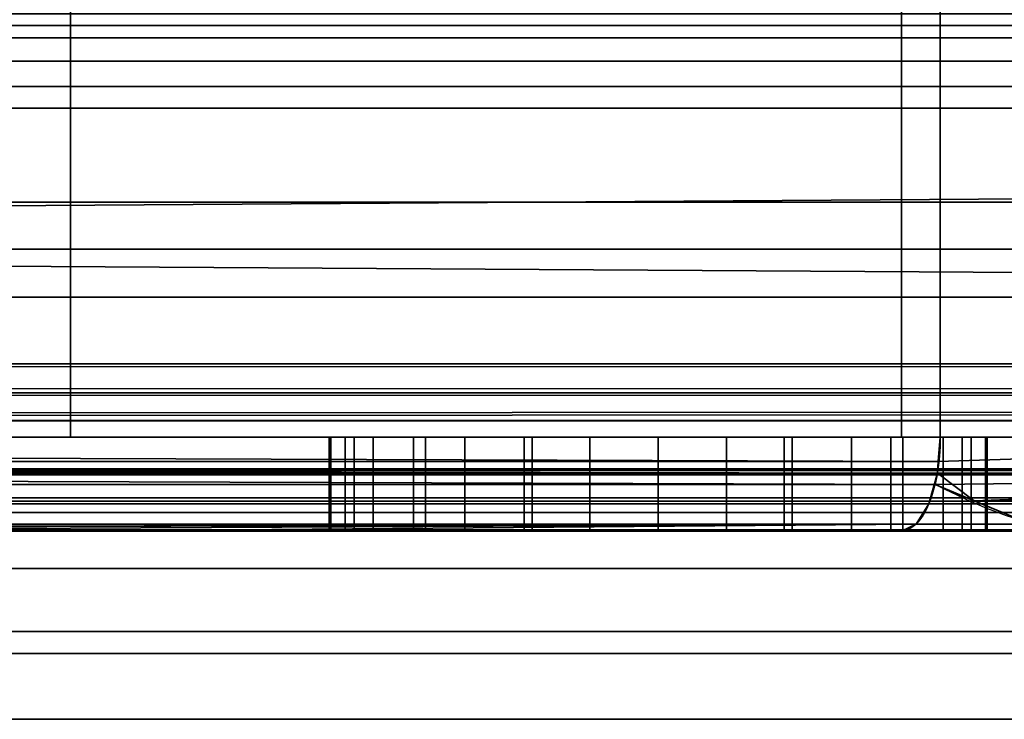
# Model space of a CAD drawing. Header units: millimetres. Extents: x -503 to 6703, y -110 to 249.
# Tile 709 of 1056: x 2658.21 to 2668.68, y -30 to -22.56. Entities that reach past the tile are written whole.
import ezdxf

# ---------------------------------------------------------------- set-up
doc = ezdxf.new("R2010")
doc.units = ezdxf.units.MM
doc.layers.add('151', color=7, linetype='Continuous', true_color=0xffffff)

# ---------------------------------------------------------------- blocks, each defined once
blk = doc.blocks.new('UG_SURFACE_210')
at = {"layer": '151', "color": 250, "linetype": 'Continuous', "lineweight": 35}
for points in [[(2591.5, -21.648, 0.728), (3408.5, -21.648, 0.728), (3408.5, -22.621, 1.379), (2591.5, -22.621, 1.379)], [(2591.5, -23.5, 23.5), (3408.5, -23.5, 23.5), (3408.5, -22.5, 23.5), (2591.5, -22.5, 23.5)], [(2591.5, -22.621, 1.379), (3408.5, -22.621, 1.379), (3408.5, -23.272, 2.352), (2591.5, -23.272, 2.352)], [(2591.5, -23.272, 2.352), (3408.5, -23.272, 2.352), (3408.5, -23.5, 3.5), (2591.5, -23.5, 3.5)], [(2591.5, -23.5, 3.5), (3408.5, -23.5, 3.5), (3408.5, -23.5, 23.5), (2591.5, -23.5, 23.5)]]:
    blk.add_3dface(points, dxfattribs=at)
blk = doc.blocks.new('UG_SURFACE_211')
at = {"layer": '151', "color": 252, "linetype": 'Continuous', "lineweight": 35}
for points in [[(2591.5, -20.228, 24), (3408.5, -20.228, 24), (3408.5, -23.5, 24), (2591.5, -23.5, 24)], [(2591.5, -24.5, 30.5), (3408.5, -24.5, 30.5), (3408.5, -20.25, 30.5), (2591.5, -20.25, 30.5)], [(2591.5, -23, 28), (3408.5, -23, 28), (3408.5, -23.5, 29.5), (2591.5, -23.5, 29.5)], [(2591.5, -23.5, 26.5), (3408.5, -23.5, 26.5), (3408.5, -23, 28), (2591.5, -23, 28)], [(2591.5, -23.5, 0.5), (3408.5, -23.5, 0.5), (3408.5, -24.5, 0.5), (2591.5, -24.5, 0.5)], [(2591.5, -23.5, 24), (3408.5, -23.5, 24), (3408.5, -23.5, 0.5), (2591.5, -23.5, 0.5)], [(2591.5, -23.5, 29.5), (3408.5, -23.5, 29.5), (3408.5, -24.5, 29.5), (2591.5, -24.5, 29.5)], [(2591.5, -24.5, 26.5), (3408.5, -24.5, 26.5), (3408.5, -23.5, 26.5), (2591.5, -23.5, 26.5)], [(2591.5, -24.5, 0.5), (3408.5, -24.5, 0.5), (3408.5, -24.5, 26.5), (2591.5, -24.5, 26.5)], [(2591.5, -24.5, 29.5), (3408.5, -24.5, 29.5), (3408.5, -24.5, 30.5), (2591.5, -24.5, 30.5)]]:
    blk.add_3dface(points, dxfattribs=at)
blk = doc.blocks.new('UG_SURFACE_213')
at = {"layer": '151', "color": 35, "linetype": 'Continuous', "lineweight": 35}
for points in [[(2594, -14.5, 1002), (2668, -14.5, 1002), (2668, -27, 1002), (2594, -27, 1002)], [(2668, -14.5, 1159), (2594, -14.5, 1159), (2594, -27, 1159), (2668, -27, 1159)], [(2658.75, -14.5, 1003), (2652, -14.5, 1003), (2652, -27, 1003), (2658.75, -27, 1003)], [(2652, -14.5, 1158), (2658.75, -14.5, 1158), (2658.75, -27, 1158), (2652, -27, 1158)], [(2658.75, -27, 1003), (2667.586, -27, 1003), (2667.586, -14.5, 1003), (2658.75, -14.5, 1003)], [(2658.75, -14.5, 1158), (2667.586, -14.5, 1158), (2667.586, -27, 1158), (2658.75, -27, 1158)], [(2671.75, -14.5, 1007.164), (2667.586, -14.5, 1003), (2667.586, -27, 1003), (2671.75, -27, 1007.164)], [(2671.75, -27, 1153.836), (2667.586, -27, 1158), (2667.586, -14.5, 1158), (2671.75, -14.5, 1153.836)], [(2676, -14.5, 1151), (2668, -14.5, 1159), (2668, -27, 1159), (2676, -27, 1151)], [(2676, -27, 1010), (2668, -27, 1002), (2668, -14.5, 1002), (2676, -14.5, 1010)], [(3409, -30, 2017), (3409, -19.41, 2017), (2591, -19.41, 2017), (2591, -24.75, 2017)], [(2593, -19.41, 30.5), (3407, -19.41, 30.5), (2591, -25, 30.5), (2591, -24.75, 30.5)], [(3407, -19.41, 30.5), (3409, -19.41, 30.5), (3409, -25, 30.5), (2591, -25, 30.5)], [(2681, -22.753, 1171.853), (2594, -22.753, 1171.853), (2594, -19.5, 1172.5), (2681, -19.5, 1172.5)], [(2681, -19.5, 996.5), (2594, -19.5, 996.5), (2594, -22.753, 997.147), (2681, -22.753, 997.147)], [(2681, -25.51, 1170.01), (2594, -25.51, 1170.01), (2594, -22.753, 1171.853), (2681, -22.753, 1171.853)], [(2681, -22.753, 997.147), (2594, -22.753, 997.147), (2594, -25.51, 998.99), (2681, -25.51, 998.99)], [(2591, -24.75, 2017), (2591, -30, 2017), (3409, -30, 2017)], [(2591, -30), (2591, -25), (3409, -25), (3409, -30)], [(2591, -25), (2591, -25, 30.5), (3409, -25, 30.5), (3409, -25)], [(2681, -27.353, 1167.253), (2594, -27.353, 1167.253), (2594, -25.51, 1170.01), (2681, -25.51, 1170.01)], [(2681, -25.51, 998.99), (2594, -25.51, 998.99), (2594, -27.353, 1001.747), (2681, -27.353, 1001.747)], [(2594, -27, 1002), (2668, -27, 1002), (2667.979, -27.257, 1002.051)], [(2667.979, -27.257, 1002.051), (2594, -27.26, 1002.035), (2594, -27, 1002)], [(2668, -27, 1159), (2594, -27, 1159), (2594, -27.383, 1158.924), (2667.969, -27.383, 1158.924)], [(2658.75, -27, 1014.25), (2652, -27, 1014.25), (2652, -27, 1026.238), (2653.363, -27, 1027.753)], [(2658.75, -27, 1090.5), (2652, -27, 1090.5), (2652, -27, 1096.269), (2653.351, -27, 1097.25)], [(2658.75, -27, 1110.75), (2653.085, -27, 1110.75), (2652, -27, 1111.955)], [(2652, -27, 1111.955), (2652, -27, 1129.75), (2658.75, -27, 1129.75), (2658.75, -27, 1110.75)], [(2652.316, -27, 1037.689), (2652, -27, 1037.918), (2652, -27, 1090.5), (2658.75, -27, 1090.5)], [(2658.75, -27, 1158), (2658.75, -27, 1129.75), (2652, -27, 1129.75), (2652, -27, 1158)], [(2658.75, -27, 1014.25), (2658.75, -27, 1003), (2652, -27, 1003), (2652, -27, 1014.25)], [(2658.75, -27, 1090.5), (2658.75, -27, 1035), (2653.869, -27, 1035), (2652.316, -27, 1037.689)], [(2654.66, -27, 1109), (2653.085, -27, 1110.75), (2658.75, -27, 1110.75)], [(2658.75, -27, 1097.25), (2653.351, -27, 1097.25), (2653.431, -27, 1097.309)], [(2653.351, -27, 1097.25), (2658.75, -27, 1097.25), (2658.75, -27, 1090.5)], [(2653.363, -27, 1027.753), (2654.454, -27, 1031.115), (2658.75, -27, 1035), (2658.75, -27, 1014.25)], [(2658.75, -27, 1097.25), (2653.431, -27, 1097.309), (2655.511, -27, 1100.91)], [(2654.083, -27, 1034.629), (2653.869, -27, 1035), (2658.75, -27, 1035)], [(2654.454, -27, 1031.115), (2654.083, -27, 1034.629), (2658.75, -27, 1035)], [(2658.75, -27, 1110.75), (2655.945, -27, 1105.045), (2654.66, -27, 1109)], [(2658.75, -27, 1110.75), (2658.75, -27, 1097.25), (2655.511, -27, 1100.91), (2655.945, -27, 1105.045)], [(2658.75, -27, 1014.25), (2663.661, -27, 1020.766), (2665, -27, 1020.5)], [(2658.75, -27, 1014.25), (2658.75, -27, 1035), (2661.5, -27, 1026), (2661.5, -27, 1024)], [(2665, -27, 1020.5), (2666.339, -27, 1020.766), (2671.75, -27, 1014.25), (2658.75, -27, 1014.25)], [(2658.75, -27, 1014.25), (2661.767, -27, 1022.661), (2662.525, -27, 1021.525)], [(2658.75, -27, 1035), (2661.767, -27, 1027.339), (2661.5, -27, 1026)], [(2662.525, -27, 1021.525), (2663.661, -27, 1020.766), (2658.75, -27, 1014.25)], [(2658.75, -27, 1035), (2662.525, -27, 1028.475), (2661.767, -27, 1027.339)], [(2658.75, -27, 1035), (2665, -27, 1029.5), (2663.661, -27, 1029.234)], [(2663.661, -27, 1029.234), (2662.525, -27, 1028.475), (2658.75, -27, 1035)], [(2661.5, -27, 1024), (2661.767, -27, 1022.661), (2658.75, -27, 1014.25)], [(2658.75, -27, 1097.25), (2661.969, -27, 1102.25), (2662.943, -27, 1101.168)], [(2671.75, -27, 1097.25), (2658.75, -27, 1097.25), (2664.272, -27, 1100.577), (2665.728, -27, 1100.577)], [(2658.75, -27, 1097.25), (2661.519, -27, 1103.634), (2661.969, -27, 1102.25)], [(2662.943, -27, 1101.168), (2664.272, -27, 1100.577), (2658.75, -27, 1097.25)], [(2658.75, -27, 1110.75), (2662.399, -27, 1106.342), (2661.671, -27, 1105.082)], [(2658.75, -27, 1110.75), (2665, -27, 1107.5), (2663.576, -27, 1107.197)], [(2663.576, -27, 1107.197), (2662.399, -27, 1106.342), (2658.75, -27, 1110.75)], [(2661.671, -27, 1105.082), (2661.519, -27, 1103.634), (2658.75, -27, 1097.25), (2658.75, -27, 1110.75)], [(2658.75, -27, 1129.75), (2658.75, -27, 1158), (2667.586, -27, 1158), (2671.75, -27, 1153.836)], [(2658.75, -27, 1014.25), (2671.75, -27, 1014.25), (2671.75, -27, 1007.164)], [(2671.75, -27, 1007.164), (2667.586, -27, 1003), (2658.75, -27, 1003), (2658.75, -27, 1014.25)], [(2671.75, -27, 1153.836), (2671.75, -27, 1129.75), (2658.75, -27, 1129.75)], [(2671.75, -27, 1129.75), (2671.75, -27, 1110.75), (2658.75, -27, 1110.75), (2658.75, -27, 1129.75)], [(2666.424, -27, 1107.197), (2665, -27, 1107.5), (2658.75, -27, 1110.75), (2671.75, -27, 1110.75)], [(2671.75, -27, 1097.25), (2671.75, -27, 1090.5), (2658.75, -27, 1090.5), (2658.75, -27, 1097.25)], [(2671.75, -27, 1090.5), (2671.75, -27, 1035), (2658.75, -27, 1035), (2658.75, -27, 1090.5)], [(2666.339, -27, 1029.234), (2665, -27, 1029.5), (2658.75, -27, 1035), (2671.75, -27, 1035)], [(2661.5, -28, 1026), (2661.5, -27, 1026), (2661.767, -27, 1027.339), (2661.767, -28, 1027.339)], [(2661.5, -27, 1024), (2661.5, -27, 1026), (2661.5, -28, 1026), (2661.5, -28, 1024)], [(2661.767, -28, 1022.661), (2661.767, -27, 1022.661), (2661.5, -27, 1024), (2661.5, -28, 1024)], [(2661.519, -28, 1103.634), (2661.519, -27, 1103.634), (2661.671, -27, 1105.082), (2661.671, -28, 1105.082)], [(2661.969, -28, 1102.25), (2661.969, -27, 1102.25), (2661.519, -27, 1103.634), (2661.519, -28, 1103.634)], [(2661.671, -28, 1105.082), (2661.671, -27, 1105.082), (2662.399, -27, 1106.342), (2662.399, -28, 1106.342)], [(2661.767, -28, 1027.339), (2661.767, -27, 1027.339), (2662.525, -27, 1028.475), (2662.525, -28, 1028.475)], [(2662.525, -28, 1021.525), (2662.525, -27, 1021.525), (2661.767, -27, 1022.661), (2661.767, -28, 1022.661)], [(2662.943, -28, 1101.168), (2662.943, -27, 1101.168), (2661.969, -27, 1102.25), (2661.969, -28, 1102.25)], [(2662.399, -28, 1106.342), (2662.399, -27, 1106.342), (2663.576, -27, 1107.197), (2663.576, -28, 1107.197)], [(2662.525, -28, 1028.475), (2662.525, -27, 1028.475), (2663.661, -27, 1029.234), (2663.661, -28, 1029.234)], [(2663.661, -28, 1020.766), (2663.661, -27, 1020.766), (2662.525, -27, 1021.525), (2662.525, -28, 1021.525)], [(2664.272, -28, 1100.577), (2664.272, -27, 1100.577), (2662.943, -27, 1101.168), (2662.943, -28, 1101.168)], [(2663.576, -28, 1107.197), (2663.576, -27, 1107.197), (2665, -27, 1107.5), (2665, -28, 1107.5)], [(2663.661, -28, 1029.234), (2663.661, -27, 1029.234), (2665, -27, 1029.5), (2665, -28, 1029.5)], [(2665, -28, 1020.5), (2665, -27, 1020.5), (2663.661, -27, 1020.766), (2663.661, -28, 1020.766)], [(2665.728, -28, 1100.577), (2665.728, -27, 1100.577), (2664.272, -27, 1100.577), (2664.272, -28, 1100.577)], [(2665, -28, 1029.5), (2665, -27, 1029.5), (2666.339, -27, 1029.234), (2666.339, -28, 1029.234)], [(2666.339, -28, 1020.766), (2666.339, -27, 1020.766), (2665, -27, 1020.5), (2665, -28, 1020.5)], [(2665, -28, 1107.5), (2665, -27, 1107.5), (2666.424, -27, 1107.197), (2666.424, -28, 1107.197)], [(2671.75, -27, 1097.25), (2665.728, -27, 1100.577), (2667.057, -27, 1101.168)], [(2667.057, -28, 1101.168), (2667.057, -27, 1101.168), (2665.728, -27, 1100.577), (2665.728, -28, 1100.577)], [(2671.75, -27, 1035), (2667.475, -27, 1028.475), (2666.339, -27, 1029.234)], [(2671.75, -27, 1014.25), (2666.339, -27, 1020.766), (2667.475, -27, 1021.525)], [(2666.339, -28, 1029.234), (2666.339, -27, 1029.234), (2667.475, -27, 1028.475), (2667.475, -28, 1028.475)], [(2667.475, -28, 1021.525), (2667.475, -27, 1021.525), (2666.339, -27, 1020.766), (2666.339, -28, 1020.766)], [(2671.75, -27, 1110.75), (2667.601, -27, 1106.342), (2666.424, -27, 1107.197)], [(2666.424, -28, 1107.197), (2666.424, -27, 1107.197), (2667.601, -27, 1106.342), (2667.601, -28, 1106.342)], [(2667.057, -27, 1101.168), (2668.031, -27, 1102.25), (2671.75, -27, 1097.25)], [(2668.031, -28, 1102.25), (2668.031, -27, 1102.25), (2667.057, -27, 1101.168), (2667.057, -28, 1101.168)], [(2671.75, -27, 1035), (2668.234, -27, 1027.339), (2667.475, -27, 1028.475)], [(2667.475, -27, 1021.525), (2668.234, -27, 1022.661), (2671.75, -27, 1014.25)], [(2667.475, -28, 1028.475), (2667.475, -27, 1028.475), (2668.234, -27, 1027.339), (2668.234, -28, 1027.339)], [(2668.234, -28, 1022.661), (2668.234, -27, 1022.661), (2667.475, -27, 1021.525), (2667.475, -28, 1021.525)], [(2668.329, -27, 1105.082), (2667.601, -27, 1106.342), (2671.75, -27, 1110.75)], [(2667.601, -28, 1106.342), (2667.601, -27, 1106.342), (2668.329, -27, 1105.082), (2668.329, -28, 1105.082)], [(2676, -27, 1010), (2675.924, -27.383, 1010.032), (2667.969, -27.383, 1002.076), (2667.979, -27.257, 1002.051)], [(2676, -27, 1151), (2668, -27, 1159), (2667.969, -27.383, 1158.924), (2675.924, -27.383, 1150.968)], [(2667.979, -27.257, 1002.051), (2668, -27, 1002), (2676, -27, 1010)], [(2668.031, -27, 1102.25), (2668.481, -27, 1103.634), (2671.75, -27, 1097.25)], [(2668.481, -28, 1103.634), (2668.481, -27, 1103.634), (2668.031, -27, 1102.25), (2668.031, -28, 1102.25)], [(2671.75, -27, 1014.25), (2668.234, -27, 1022.661), (2668.5, -27, 1024)], [(2668.5, -27, 1026), (2668.234, -27, 1027.339), (2671.75, -27, 1035)], [(2668.234, -28, 1027.339), (2668.234, -27, 1027.339), (2668.5, -27, 1026), (2668.5, -28, 1026)], [(2668.5, -28, 1024), (2668.5, -27, 1024), (2668.234, -27, 1022.661), (2668.234, -28, 1022.661)], [(2671.75, -27, 1110.75), (2671.75, -27, 1097.25), (2668.481, -27, 1103.634), (2668.329, -27, 1105.082)], [(2668.329, -28, 1105.082), (2668.329, -27, 1105.082), (2668.481, -27, 1103.634), (2668.481, -28, 1103.634)], [(2671.75, -27, 1035), (2671.75, -27, 1014.25), (2668.5, -27, 1024), (2668.5, -27, 1026)], [(2668.5, -27, 1026), (2668.5, -27, 1024), (2668.5, -28, 1024), (2668.5, -28, 1026)], [(2594, -27.26, 1002.035), (2667.979, -27.257, 1002.051), (2667.969, -27.383, 1002.076)], [(2594, -27.26, 1002.035), (2667.969, -27.383, 1002.076), (2667.944, -27.503, 1002.136)], [(2667.944, -27.503, 1002.136), (2594, -27.503, 1002.136), (2594, -27.26, 1002.035)], [(2681, -28, 1164), (2594, -28, 1164), (2594, -27.353, 1167.253), (2681, -27.353, 1167.253)], [(2681, -27.353, 1001.747), (2594, -27.353, 1001.747), (2594, -27.503, 1002.136), (2667.944, -27.503, 1002.136)], [(2667.969, -27.383, 1158.924), (2594, -27.383, 1158.924), (2594, -27.707, 1158.707), (2667.879, -27.707, 1158.707)], [(2675.924, -27.383, 1150.968), (2667.969, -27.383, 1158.924), (2667.879, -27.707, 1158.707), (2675.707, -27.707, 1150.879)], [(2681, -27.353, 1001.747), (2667.944, -27.503, 1002.136), (2668.362, -27.676, 1002.818)], [(2668.362, -27.676, 1002.818), (2667.944, -27.503, 1002.136), (2667.969, -27.383, 1002.076)], [(2668.362, -27.676, 1002.818), (2667.969, -27.383, 1002.076), (2675.924, -27.383, 1010.032)], [(2668.362, -27.676, 1002.818), (2668.904, -27.9, 1003.703), (2681, -27.353, 1001.747)], [(2675.924, -27.383, 1010.032), (2675.707, -27.707, 1010.121), (2668.362, -27.676, 1002.818)], [(2667.879, -27.707, 1158.707), (2594, -27.707, 1158.707), (2594, -27.924, 1158.383), (2667.744, -27.924, 1158.383)], [(2675.707, -27.707, 1150.879), (2667.879, -27.707, 1158.707), (2667.744, -27.924, 1158.383), (2675.383, -27.924, 1150.744)], [(2668.904, -27.9, 1003.703), (2668.362, -27.676, 1002.818), (2675.707, -27.707, 1010.121)], [(2667.744, -27.924, 1158.383), (2594, -27.924, 1158.383), (2594, -28, 1158), (2667.586, -28, 1158)], [(2675.383, -27.924, 1150.744), (2667.744, -27.924, 1158.383), (2667.586, -28, 1158), (2675, -28, 1150.586)], [(2667.586, -28, 1158), (2594, -28, 1158), (2594, -28, 1164), (2681, -28, 1164)], [(2668.5, -28, 1026), (2661.5, -28, 1026), (2661.767, -28, 1027.339), (2662.525, -28, 1028.475)], [(2661.5, -28, 1024), (2668.5, -28, 1024), (2668.234, -28, 1022.661), (2667.475, -28, 1021.525)], [(2661.5, -28, 1024), (2661.5, -28, 1026), (2668.5, -28, 1026), (2668.5, -28, 1024)], [(2662.525, -28, 1021.525), (2661.767, -28, 1022.661), (2661.5, -28, 1024), (2667.475, -28, 1021.525)], [(2661.969, -28, 1102.25), (2661.519, -28, 1103.634), (2661.671, -28, 1105.082), (2665, -28, 1104)], [(2661.671, -28, 1105.082), (2662.399, -28, 1106.342), (2663.576, -28, 1107.197), (2665, -28, 1104)], [(2664.272, -28, 1100.577), (2662.943, -28, 1101.168), (2661.969, -28, 1102.25), (2665, -28, 1104)], [(2665, -28, 1020.5), (2663.661, -28, 1020.766), (2662.525, -28, 1021.525), (2667.475, -28, 1021.525)], [(2662.525, -28, 1028.475), (2663.661, -28, 1029.234), (2668.5, -28, 1026)], [(2663.576, -28, 1107.197), (2665, -28, 1107.5), (2666.424, -28, 1107.197), (2665, -28, 1104)], [(2668.5, -28, 1026), (2663.661, -28, 1029.234), (2665, -28, 1029.5), (2666.339, -28, 1029.234)], [(2667.057, -28, 1101.168), (2665.728, -28, 1100.577), (2664.272, -28, 1100.577), (2665, -28, 1104)], [(2667.475, -28, 1021.525), (2666.339, -28, 1020.766), (2665, -28, 1020.5)], [(2665, -28, 1104), (2666.424, -28, 1107.197), (2667.601, -28, 1106.342)], [(2667.601, -28, 1106.342), (2668.329, -28, 1105.082), (2668.481, -28, 1103.634), (2665, -28, 1104)], [(2668.481, -28, 1103.634), (2668.031, -28, 1102.25), (2667.057, -28, 1101.168), (2665, -28, 1104)], [(2666.339, -28, 1029.234), (2667.475, -28, 1028.475), (2668.234, -28, 1027.339), (2668.5, -28, 1026)], [(2675, -28, 1150.586), (2667.586, -28, 1158), (2681, -28, 1164)], [(2578, -30, 2030), (2578, -43.5, 2030), (3422, -43.5, 2030), (3422, -42.218, 2030)], [(3422, -42.218, 2030), (3422, -30, 2030), (2578, -30, 2030)], [(2578, -30, 2030), (3422, -30, 2030), (3409, -30, 2017), (2591, -30, 2017)], [(3422, -41.5), (2578, -41.5), (2578, -30), (2591, -30)], [(3422, -41.5), (2591, -30), (3409, -30)]]:
    blk.add_3dface(points, dxfattribs=at)
blk = doc.blocks.new('UG_SURFACE_235')
at = {"layer": '151', "color": 252, "linetype": 'Continuous', "lineweight": 35}
for points in [[(2668, -14.5, 1159), (2594, -14.5, 1159), (2594, -27, 1159), (2668, -27, 1159)], [(2594, -14.5, 1002), (2668, -14.5, 1002), (2668, -27, 1002), (2594, -27, 1002)], [(2658.75, -14.5, 1003), (2652, -14.5, 1003), (2652, -27, 1003), (2658.75, -27, 1003)], [(2652, -14.5, 1158), (2658.75, -14.5, 1158), (2658.75, -27, 1158), (2652, -27, 1158)], [(2658.75, -27, 1003), (2667.586, -27, 1003), (2667.586, -14.5, 1003), (2658.75, -14.5, 1003)], [(2658.75, -14.5, 1158), (2667.586, -14.5, 1158), (2667.586, -27, 1158), (2658.75, -27, 1158)], [(2671.75, -14.5, 1007.164), (2667.586, -14.5, 1003), (2667.586, -27, 1003), (2671.75, -27, 1007.164)], [(2671.75, -27, 1153.836), (2667.586, -27, 1158), (2667.586, -14.5, 1158), (2671.75, -14.5, 1153.836)], [(2676, -14.5, 1151), (2668, -14.5, 1159), (2668, -27, 1159), (2676, -27, 1151)], [(2676, -27, 1010), (2668, -27, 1002), (2668, -14.5, 1002), (2676, -14.5, 1010)], [(2668, -27, 1159), (2594, -27, 1159), (2594, -27.383, 1158.924), (2667.969, -27.383, 1158.924)], [(2667.969, -27.383, 1002.076), (2594, -27.383, 1002.076), (2594, -27, 1002), (2668, -27, 1002)], [(2658.75, -27, 1014.25), (2652, -27, 1014.25), (2652, -27, 1026.238), (2653.363, -27, 1027.753)], [(2658.75, -27, 1090.5), (2652, -27, 1090.5), (2652, -27, 1096.269), (2653.351, -27, 1097.25)], [(2658.75, -27, 1110.75), (2653.085, -27, 1110.75), (2652, -27, 1111.955)], [(2652, -27, 1111.955), (2652, -27, 1129.75), (2658.75, -27, 1129.75), (2658.75, -27, 1110.75)], [(2652.316, -27, 1037.689), (2652, -27, 1037.918), (2652, -27, 1090.5), (2658.75, -27, 1090.5)], [(2658.75, -27, 1158), (2658.75, -27, 1129.75), (2652, -27, 1129.75), (2652, -27, 1158)], [(2658.75, -27, 1014.25), (2658.75, -27, 1003), (2652, -27, 1003), (2652, -27, 1014.25)], [(2658.75, -27, 1090.5), (2658.75, -27, 1035), (2653.869, -27, 1035), (2652.316, -27, 1037.689)], [(2654.66, -27, 1109), (2653.085, -27, 1110.75), (2658.75, -27, 1110.75)], [(2658.75, -27, 1097.25), (2653.351, -27, 1097.25), (2653.431, -27, 1097.309)], [(2653.351, -27, 1097.25), (2658.75, -27, 1097.25), (2658.75, -27, 1090.5)], [(2653.363, -27, 1027.753), (2654.454, -27, 1031.115), (2658.75, -27, 1035), (2658.75, -27, 1014.25)], [(2658.75, -27, 1097.25), (2653.431, -27, 1097.309), (2655.511, -27, 1100.91)], [(2654.083, -27, 1034.629), (2653.869, -27, 1035), (2658.75, -27, 1035)], [(2654.454, -27, 1031.115), (2654.083, -27, 1034.629), (2658.75, -27, 1035)], [(2658.75, -27, 1110.75), (2655.945, -27, 1105.045), (2654.66, -27, 1109)], [(2658.75, -27, 1110.75), (2658.75, -27, 1097.25), (2655.511, -27, 1100.91), (2655.945, -27, 1105.045)], [(2658.75, -27, 1014.25), (2663.661, -27, 1020.766), (2665, -27, 1020.5)], [(2658.75, -27, 1014.25), (2658.75, -27, 1035), (2661.5, -27, 1026), (2661.5, -27, 1024)], [(2665, -27, 1020.5), (2666.339, -27, 1020.766), (2671.75, -27, 1014.25), (2658.75, -27, 1014.25)], [(2658.75, -27, 1014.25), (2661.767, -27, 1022.661), (2662.525, -27, 1021.525)], [(2658.75, -27, 1035), (2661.767, -27, 1027.339), (2661.5, -27, 1026)], [(2662.525, -27, 1021.525), (2663.661, -27, 1020.766), (2658.75, -27, 1014.25)], [(2658.75, -27, 1035), (2662.525, -27, 1028.475), (2661.767, -27, 1027.339)], [(2658.75, -27, 1035), (2665, -27, 1029.5), (2663.661, -27, 1029.234)], [(2663.661, -27, 1029.234), (2662.525, -27, 1028.475), (2658.75, -27, 1035)], [(2661.5, -27, 1024), (2661.767, -27, 1022.661), (2658.75, -27, 1014.25)], [(2658.75, -27, 1097.25), (2661.969, -27, 1102.25), (2662.943, -27, 1101.168)], [(2671.75, -27, 1097.25), (2658.75, -27, 1097.25), (2664.272, -27, 1100.577), (2665.728, -27, 1100.577)], [(2658.75, -27, 1097.25), (2661.519, -27, 1103.634), (2661.969, -27, 1102.25)], [(2662.943, -27, 1101.168), (2664.272, -27, 1100.577), (2658.75, -27, 1097.25)], [(2658.75, -27, 1110.75), (2662.399, -27, 1106.342), (2661.671, -27, 1105.082)], [(2658.75, -27, 1110.75), (2665, -27, 1107.5), (2663.576, -27, 1107.197)], [(2663.576, -27, 1107.197), (2662.399, -27, 1106.342), (2658.75, -27, 1110.75)], [(2661.671, -27, 1105.082), (2661.519, -27, 1103.634), (2658.75, -27, 1097.25), (2658.75, -27, 1110.75)], [(2658.75, -27, 1129.75), (2658.75, -27, 1158), (2667.586, -27, 1158), (2671.75, -27, 1153.836)], [(2658.75, -27, 1014.25), (2671.75, -27, 1014.25), (2671.75, -27, 1007.164)], [(2671.75, -27, 1007.164), (2667.586, -27, 1003), (2658.75, -27, 1003), (2658.75, -27, 1014.25)], [(2671.75, -27, 1153.836), (2671.75, -27, 1129.75), (2658.75, -27, 1129.75)], [(2671.75, -27, 1129.75), (2671.75, -27, 1110.75), (2658.75, -27, 1110.75), (2658.75, -27, 1129.75)], [(2666.424, -27, 1107.197), (2665, -27, 1107.5), (2658.75, -27, 1110.75), (2671.75, -27, 1110.75)], [(2671.75, -27, 1097.25), (2671.75, -27, 1090.5), (2658.75, -27, 1090.5), (2658.75, -27, 1097.25)], [(2671.75, -27, 1090.5), (2671.75, -27, 1035), (2658.75, -27, 1035), (2658.75, -27, 1090.5)], [(2666.339, -27, 1029.234), (2665, -27, 1029.5), (2658.75, -27, 1035), (2671.75, -27, 1035)], [(2661.5, -28, 1026), (2661.5, -27, 1026), (2661.767, -27, 1027.339), (2661.767, -28, 1027.339)], [(2661.5, -27, 1024), (2661.5, -27, 1026), (2661.5, -28, 1026), (2661.5, -28, 1024)], [(2661.767, -28, 1022.661), (2661.767, -27, 1022.661), (2661.5, -27, 1024), (2661.5, -28, 1024)], [(2661.519, -28, 1103.634), (2661.519, -27, 1103.634), (2661.671, -27, 1105.082), (2661.671, -28, 1105.082)], [(2661.969, -28, 1102.25), (2661.969, -27, 1102.25), (2661.519, -27, 1103.634), (2661.519, -28, 1103.634)], [(2661.671, -28, 1105.082), (2661.671, -27, 1105.082), (2662.399, -27, 1106.342), (2662.399, -28, 1106.342)], [(2661.767, -28, 1027.339), (2661.767, -27, 1027.339), (2662.525, -27, 1028.475), (2662.525, -28, 1028.475)], [(2662.525, -28, 1021.525), (2662.525, -27, 1021.525), (2661.767, -27, 1022.661), (2661.767, -28, 1022.661)], [(2662.943, -28, 1101.168), (2662.943, -27, 1101.168), (2661.969, -27, 1102.25), (2661.969, -28, 1102.25)], [(2662.399, -28, 1106.342), (2662.399, -27, 1106.342), (2663.576, -27, 1107.197), (2663.576, -28, 1107.197)], [(2662.525, -28, 1028.475), (2662.525, -27, 1028.475), (2663.661, -27, 1029.234), (2663.661, -28, 1029.234)], [(2663.661, -28, 1020.766), (2663.661, -27, 1020.766), (2662.525, -27, 1021.525), (2662.525, -28, 1021.525)], [(2664.272, -28, 1100.577), (2664.272, -27, 1100.577), (2662.943, -27, 1101.168), (2662.943, -28, 1101.168)], [(2663.576, -28, 1107.197), (2663.576, -27, 1107.197), (2665, -27, 1107.5), (2665, -28, 1107.5)], [(2663.661, -28, 1029.234), (2663.661, -27, 1029.234), (2665, -27, 1029.5), (2665, -28, 1029.5)], [(2665, -28, 1020.5), (2665, -27, 1020.5), (2663.661, -27, 1020.766), (2663.661, -28, 1020.766)], [(2665.728, -28, 1100.577), (2665.728, -27, 1100.577), (2664.272, -27, 1100.577), (2664.272, -28, 1100.577)], [(2665, -28, 1107.5), (2665, -27, 1107.5), (2666.424, -27, 1107.197), (2666.424, -28, 1107.197)], [(2665, -28, 1029.5), (2665, -27, 1029.5), (2666.339, -27, 1029.234), (2666.339, -28, 1029.234)], [(2666.339, -28, 1020.766), (2666.339, -27, 1020.766), (2665, -27, 1020.5), (2665, -28, 1020.5)], [(2667.057, -28, 1101.168), (2667.057, -27, 1101.168), (2665.728, -27, 1100.577), (2665.728, -28, 1100.577)], [(2671.75, -27, 1097.25), (2665.728, -27, 1100.577), (2667.057, -27, 1101.168)], [(2666.339, -28, 1029.234), (2666.339, -27, 1029.234), (2667.475, -27, 1028.475), (2667.475, -28, 1028.475)], [(2667.475, -28, 1021.525), (2667.475, -27, 1021.525), (2666.339, -27, 1020.766), (2666.339, -28, 1020.766)], [(2671.75, -27, 1035), (2667.475, -27, 1028.475), (2666.339, -27, 1029.234)], [(2671.75, -27, 1014.25), (2666.339, -27, 1020.766), (2667.475, -27, 1021.525)], [(2666.424, -28, 1107.197), (2666.424, -27, 1107.197), (2667.601, -27, 1106.342), (2667.601, -28, 1106.342)], [(2671.75, -27, 1110.75), (2667.601, -27, 1106.342), (2666.424, -27, 1107.197)], [(2668.031, -28, 1102.25), (2668.031, -27, 1102.25), (2667.057, -27, 1101.168), (2667.057, -28, 1101.168)], [(2667.057, -27, 1101.168), (2668.031, -27, 1102.25), (2671.75, -27, 1097.25)], [(2667.475, -28, 1028.475), (2667.475, -27, 1028.475), (2668.234, -27, 1027.339), (2668.234, -28, 1027.339)], [(2668.234, -28, 1022.661), (2668.234, -27, 1022.661), (2667.475, -27, 1021.525), (2667.475, -28, 1021.525)], [(2671.75, -27, 1035), (2668.234, -27, 1027.339), (2667.475, -27, 1028.475)], [(2667.475, -27, 1021.525), (2668.234, -27, 1022.661), (2671.75, -27, 1014.25)], [(2667.601, -28, 1106.342), (2667.601, -27, 1106.342), (2668.329, -27, 1105.082), (2668.329, -28, 1105.082)], [(2668.329, -27, 1105.082), (2667.601, -27, 1106.342), (2671.75, -27, 1110.75)], [(2676, -27, 1151), (2668, -27, 1159), (2667.969, -27.383, 1158.924), (2675.924, -27.383, 1150.968)], [(2668, -27, 1002), (2676, -27, 1010), (2675.924, -27.383, 1010.032), (2667.969, -27.383, 1002.076)], [(2668.481, -28, 1103.634), (2668.481, -27, 1103.634), (2668.031, -27, 1102.25), (2668.031, -28, 1102.25)], [(2668.031, -27, 1102.25), (2668.481, -27, 1103.634), (2671.75, -27, 1097.25)], [(2668.234, -28, 1027.339), (2668.234, -27, 1027.339), (2668.5, -27, 1026), (2668.5, -28, 1026)], [(2668.5, -28, 1024), (2668.5, -27, 1024), (2668.234, -27, 1022.661), (2668.234, -28, 1022.661)], [(2671.75, -27, 1014.25), (2668.234, -27, 1022.661), (2668.5, -27, 1024)], [(2668.5, -27, 1026), (2668.234, -27, 1027.339), (2671.75, -27, 1035)], [(2668.329, -28, 1105.082), (2668.329, -27, 1105.082), (2668.481, -27, 1103.634), (2668.481, -28, 1103.634)], [(2671.75, -27, 1110.75), (2671.75, -27, 1097.25), (2668.481, -27, 1103.634), (2668.329, -27, 1105.082)], [(2668.5, -27, 1026), (2668.5, -27, 1024), (2668.5, -28, 1024), (2668.5, -28, 1026)], [(2671.75, -27, 1035), (2671.75, -27, 1014.25), (2668.5, -27, 1024), (2668.5, -27, 1026)], [(2667.969, -27.383, 1158.924), (2594, -27.383, 1158.924), (2594, -27.707, 1158.707), (2667.879, -27.707, 1158.707)], [(2667.879, -27.707, 1002.293), (2594, -27.707, 1002.293), (2594, -27.383, 1002.076), (2667.969, -27.383, 1002.076)], [(2675.924, -27.383, 1150.968), (2667.969, -27.383, 1158.924), (2667.879, -27.707, 1158.707), (2675.707, -27.707, 1150.879)], [(2667.969, -27.383, 1002.076), (2675.924, -27.383, 1010.032), (2675.707, -27.707, 1010.121), (2667.879, -27.707, 1002.293)], [(2667.879, -27.707, 1158.707), (2594, -27.707, 1158.707), (2594, -27.924, 1158.383), (2667.744, -27.924, 1158.383)], [(2667.744, -27.924, 1002.617), (2594, -27.924, 1002.617), (2594, -27.707, 1002.293), (2667.879, -27.707, 1002.293)], [(2675.707, -27.707, 1150.879), (2667.879, -27.707, 1158.707), (2667.744, -27.924, 1158.383), (2675.383, -27.924, 1150.744)], [(2667.879, -27.707, 1002.293), (2675.707, -27.707, 1010.121), (2675.383, -27.924, 1010.256), (2667.744, -27.924, 1002.617)], [(2667.744, -27.924, 1158.383), (2594, -27.924, 1158.383), (2594, -28, 1158), (2633.25, -28, 1158)], [(2594, -27.924, 1002.617), (2667.744, -27.924, 1002.617), (2640, -28, 1003), (2636.75, -28, 1003)], [(2667.744, -27.924, 1158.383), (2633.25, -28, 1158), (2636.75, -28, 1158)], [(2667.744, -27.924, 1158.383), (2636.75, -28, 1158), (2640, -28, 1158)], [(2640, -28, 1158), (2652, -28, 1158), (2667.744, -27.924, 1158.383)], [(2667.744, -27.924, 1002.617), (2652, -28, 1003), (2640, -28, 1003)], [(2667.744, -27.924, 1158.383), (2652, -28, 1158), (2658.75, -28, 1158)], [(2667.744, -27.924, 1002.617), (2658.75, -28, 1003), (2652, -28, 1003)], [(2658.75, -28, 1158), (2667.586, -28, 1158), (2667.744, -27.924, 1158.383)], [(2667.744, -27.924, 1002.617), (2667.586, -28, 1003), (2658.75, -28, 1003)], [(2675.383, -27.924, 1150.744), (2667.744, -27.924, 1158.383), (2667.586, -28, 1158), (2671.75, -28, 1153.836)], [(2671.75, -28, 1007.164), (2667.586, -28, 1003), (2667.744, -27.924, 1002.617), (2675.383, -27.924, 1010.256)], [(2658.75, -28, 1090.5), (2652, -28, 1090.5), (2652, -28, 1037.918), (2652.316, -28, 1037.689)], [(2658.75, -28, 1110.75), (2658.75, -28, 1129.75), (2652, -28, 1129.75), (2652, -28, 1111.955)], [(2653.351, -28, 1097.25), (2652, -28, 1096.269), (2652, -28, 1090.5), (2658.75, -28, 1090.5)], [(2652, -28, 1111.955), (2653.085, -28, 1110.75), (2658.75, -28, 1110.75)], [(2653.363, -28, 1027.753), (2652, -28, 1026.238), (2652, -28, 1014.25), (2658.75, -28, 1014.25)], [(2652, -28, 1158), (2652, -28, 1129.75), (2658.75, -28, 1129.75), (2658.75, -28, 1158)], [(2652, -28, 1014.25), (2652, -28, 1003), (2658.75, -28, 1003), (2658.75, -28, 1014.25)], [(2652.316, -28, 1037.689), (2653.869, -28, 1035), (2658.75, -28, 1035), (2658.75, -28, 1090.5)], [(2658.75, -28, 1110.75), (2653.085, -28, 1110.75), (2654.66, -28, 1109)], [(2658.75, -28, 1090.5), (2658.75, -28, 1097.25), (2653.351, -28, 1097.25)], [(2653.431, -28, 1097.309), (2653.351, -28, 1097.25), (2658.75, -28, 1097.25)], [(2658.75, -28, 1014.25), (2658.75, -28, 1035), (2654.454, -28, 1031.115), (2653.363, -28, 1027.753)], [(2655.511, -28, 1100.91), (2653.431, -28, 1097.309), (2658.75, -28, 1097.25)], [(2658.75, -28, 1035), (2653.869, -28, 1035), (2654.083, -28, 1034.629)], [(2658.75, -28, 1035), (2654.083, -28, 1034.629), (2654.454, -28, 1031.115)], [(2654.66, -28, 1109), (2655.945, -28, 1105.045), (2658.75, -28, 1110.75)], [(2655.945, -28, 1105.045), (2655.511, -28, 1100.91), (2658.75, -28, 1097.25), (2658.75, -28, 1110.75)], [(2658.75, -28, 1035), (2658.75, -28, 1014.25), (2661.5, -28, 1024), (2661.5, -28, 1026)], [(2658.75, -28, 1014.25), (2661.767, -28, 1022.661), (2661.5, -28, 1024)], [(2661.5, -28, 1026), (2661.767, -28, 1027.339), (2658.75, -28, 1035)], [(2658.75, -28, 1014.25), (2663.661, -28, 1020.766), (2662.525, -28, 1021.525)], [(2671.75, -28, 1035), (2658.75, -28, 1035), (2665, -28, 1029.5), (2666.339, -28, 1029.234)], [(2658.75, -28, 1035), (2662.525, -28, 1028.475), (2663.661, -28, 1029.234)], [(2662.525, -28, 1021.525), (2661.767, -28, 1022.661), (2658.75, -28, 1014.25)], [(2661.767, -28, 1027.339), (2662.525, -28, 1028.475), (2658.75, -28, 1035)], [(2663.661, -28, 1029.234), (2665, -28, 1029.5), (2658.75, -28, 1035)], [(2658.75, -28, 1014.25), (2665, -28, 1020.5), (2663.661, -28, 1020.766)], [(2671.75, -28, 1110.75), (2658.75, -28, 1110.75), (2665, -28, 1107.5), (2666.424, -28, 1107.197)], [(2658.75, -28, 1110.75), (2662.399, -28, 1106.342), (2663.576, -28, 1107.197)], [(2658.75, -28, 1110.75), (2658.75, -28, 1097.25), (2661.519, -28, 1103.634), (2661.671, -28, 1105.082)], [(2661.671, -28, 1105.082), (2662.399, -28, 1106.342), (2658.75, -28, 1110.75)], [(2658.75, -28, 1097.25), (2664.272, -28, 1100.577), (2662.943, -28, 1101.168)], [(2663.576, -28, 1107.197), (2665, -28, 1107.5), (2658.75, -28, 1110.75)], [(2662.943, -28, 1101.168), (2661.969, -28, 1102.25), (2658.75, -28, 1097.25)], [(2658.75, -28, 1097.25), (2671.75, -28, 1097.25), (2665.728, -28, 1100.577), (2664.272, -28, 1100.577)], [(2661.969, -28, 1102.25), (2661.519, -28, 1103.634), (2658.75, -28, 1097.25)], [(2658.75, -28, 1014.25), (2658.75, -28, 1003), (2667.586, -28, 1003), (2671.75, -28, 1007.164)], [(2658.75, -28, 1129.75), (2671.75, -28, 1129.75), (2671.75, -28, 1153.836), (2667.586, -28, 1158)], [(2667.586, -28, 1158), (2658.75, -28, 1158), (2658.75, -28, 1129.75)], [(2671.75, -28, 1007.164), (2671.75, -28, 1014.25), (2658.75, -28, 1014.25)], [(2658.75, -28, 1129.75), (2658.75, -28, 1110.75), (2671.75, -28, 1110.75), (2671.75, -28, 1129.75)], [(2658.75, -28, 1097.25), (2658.75, -28, 1090.5), (2671.75, -28, 1090.5), (2671.75, -28, 1097.25)], [(2658.75, -28, 1090.5), (2658.75, -28, 1035), (2671.75, -28, 1035), (2671.75, -28, 1090.5)], [(2666.339, -28, 1020.766), (2665, -28, 1020.5), (2658.75, -28, 1014.25), (2671.75, -28, 1014.25)], [(2667.057, -28, 1101.168), (2665.728, -28, 1100.577), (2671.75, -28, 1097.25)], [(2666.339, -28, 1029.234), (2667.475, -28, 1028.475), (2671.75, -28, 1035)], [(2667.475, -28, 1021.525), (2666.339, -28, 1020.766), (2671.75, -28, 1014.25)], [(2666.424, -28, 1107.197), (2667.601, -28, 1106.342), (2671.75, -28, 1110.75)], [(2671.75, -28, 1097.25), (2668.031, -28, 1102.25), (2667.057, -28, 1101.168)], [(2671.75, -28, 1014.25), (2668.234, -28, 1022.661), (2667.475, -28, 1021.525)], [(2667.475, -28, 1028.475), (2668.234, -28, 1027.339), (2671.75, -28, 1035)], [(2671.75, -28, 1110.75), (2667.601, -28, 1106.342), (2668.329, -28, 1105.082)], [(2671.75, -28, 1097.25), (2668.481, -28, 1103.634), (2668.031, -28, 1102.25)], [(2671.75, -28, 1035), (2668.234, -28, 1027.339), (2668.5, -28, 1026)], [(2668.5, -28, 1024), (2668.234, -28, 1022.661), (2671.75, -28, 1014.25)], [(2668.329, -28, 1105.082), (2668.481, -28, 1103.634), (2671.75, -28, 1097.25), (2671.75, -28, 1110.75)], [(2671.75, -28, 1014.25), (2671.75, -28, 1035), (2668.5, -28, 1026), (2668.5, -28, 1024)]]:
    blk.add_3dface(points, dxfattribs=at)
blk = doc.blocks.new('UG_SURFACE_286')
at = {"layer": '151', "color": 252, "linetype": 'Continuous', "lineweight": 35}
for points in [[(2585.5, -26.22, 2021.75), (3414.5, -26.22, 2021.75), (3414.5, 62.62, 2021.75), (2585.5, 62.62, 2021.75)], [(2587, -26.22, 2020.25), (2587, 62.62, 2020.25), (3413, 62.62, 2020.25), (3413, -26.22, 2020.25)], [(2532, -9.3, 2075.25), (2532, -26.22, 2075.25), (3468, -26.22, 2075.25), (3468, -9.3, 2075.25)], [(2533.5, -9.3, 2073.75), (3466.5, -9.3, 2073.75), (3466.5, -26.22, 2073.75), (2533.5, -26.22, 2073.75)], [(3468, -26.22, 2075.25), (2532, -26.22, 2075.25), (2532.059, -26.821, 2075.191)], [(3467.941, -26.821, 2075.191), (3468, -26.22, 2075.25), (2532.059, -26.821, 2075.191)], [(2533.53, -26.528, 2073.72), (2533.5, -26.22, 2073.75), (3466.5, -26.22, 2073.75)], [(2533.53, -26.528, 2073.72), (3466.5, -26.22, 2073.75), (3466.47, -26.528, 2073.72)], [(3414.53, -26.528, 2021.78), (2585.5, -26.22, 2021.75), (2585.47, -26.528, 2021.78)], [(3414.53, -26.528, 2021.78), (3414.5, -26.22, 2021.75), (2585.5, -26.22, 2021.75)], [(2586.941, -26.821, 2020.309), (3413, -26.22, 2020.25), (3413.059, -26.821, 2020.309)], [(2586.941, -26.821, 2020.309), (2587, -26.22, 2020.25), (3413, -26.22, 2020.25)], [(3466.47, -26.528, 2073.72), (3466.38, -26.825, 2073.63), (2533.62, -26.825, 2073.63), (2533.53, -26.528, 2073.72)], [(2585.47, -26.528, 2021.78), (2585.38, -26.825, 2021.87), (3414.62, -26.825, 2021.87)], [(2585.47, -26.528, 2021.78), (3414.62, -26.825, 2021.87), (3414.53, -26.528, 2021.78)], [(2532.059, -26.821, 2075.191), (2532.234, -27.399, 2075.016), (3467.766, -27.399, 2075.016), (3467.941, -26.821, 2075.191)], [(3466.037, -27.337, 2073.287), (2533.963, -27.337, 2073.287), (2533.62, -26.825, 2073.63), (3466.38, -26.825, 2073.63)], [(3414.62, -26.825, 2021.87), (2585.38, -26.825, 2021.87), (2585.037, -27.337, 2022.213), (3414.963, -27.337, 2022.213)], [(3413.059, -26.821, 2020.309), (2586.766, -27.399, 2020.484), (2586.941, -26.821, 2020.309)], [(3413.059, -26.821, 2020.309), (3413.234, -27.399, 2020.484), (2586.766, -27.399, 2020.484)], [(3467.766, -27.399, 2075.016), (2532.234, -27.399, 2075.016), (2532.902, -28.398, 2074.348), (3467.098, -28.398, 2074.348)], [(3465.525, -27.68, 2072.775), (2534.475, -27.68, 2072.775), (2533.963, -27.337, 2073.287), (3466.037, -27.337, 2073.287)], [(3414.963, -27.337, 2022.213), (2585.037, -27.337, 2022.213), (2584.525, -27.68, 2022.725), (3415.475, -27.68, 2022.725)], [(3413.902, -28.398, 2021.152), (2586.098, -28.398, 2021.152), (2586.766, -27.399, 2020.484), (3413.234, -27.399, 2020.484)], [(3464.92, -27.8, 2072.17), (2535.08, -27.8, 2072.17), (2534.475, -27.68, 2072.775), (3465.525, -27.68, 2072.775)], [(3415.475, -27.68, 2022.725), (2584.525, -27.68, 2022.725), (2583.92, -27.8, 2023.33), (3416.08, -27.8, 2023.33)], [(2535.08, -27.8, 2072.17), (3464.92, -27.8, 2072.17), (3416.08, -27.8, 2023.33), (2583.92, -27.8, 2023.33)], [(3467.098, -28.398, 2074.348), (2532.902, -28.398, 2074.348), (2533.901, -29.066, 2073.349), (3466.099, -29.066, 2073.349)], [(3414.901, -29.066, 2022.151), (2585.099, -29.066, 2022.151), (2586.098, -28.398, 2021.152), (3413.902, -28.398, 2021.152)], [(3466.099, -29.066, 2073.349), (2533.901, -29.066, 2073.349), (2535.08, -29.3, 2072.17), (3464.92, -29.3, 2072.17)], [(3416.08, -29.3, 2023.33), (2583.92, -29.3, 2023.33), (2585.099, -29.066, 2022.151), (3414.901, -29.066, 2022.151)], [(2535.08, -29.3, 2072.17), (2583.92, -29.3, 2023.33), (3416.08, -29.3, 2023.33), (3464.92, -29.3, 2072.17)]]:
    blk.add_3dface(points, dxfattribs=at)
blk = doc.blocks.new('UG_SURFACE_297')
at = {"layer": '151', "color": 252, "linetype": 'Continuous', "lineweight": 35}
for points in [[(2588, -21.493, -7.845), (3412, -21.493, -7.845), (3412, -27.644, -10.084), (2588, -27.644, -10.084)], [(2588, -27.986, -9.144), (3412, -27.986, -9.144), (3412, -21.835, -6.906), (2588, -21.835, -6.906)], [(3412, -27.644, -10.084), (3412, -27.986, -9.144), (2588, -27.986, -9.144), (2588, -27.644, -10.084)]]:
    blk.add_3dface(points, dxfattribs=at)

msp = doc.modelspace()

# ---------------------------------------------------------------- linework, layer by layer
at = {"layer": '151', "color": 251, "linetype": 'Continuous', "lineweight": -3, "true_color": 0x636466}
for p, q in [((2667.586, -27, 1158), (2667.586, -14.5, 1158)), ((2667.586, -14.5, 1003), (2667.586, -27, 1003)), ((2667.586, -27, 1158), (2667.586, -14.5, 1158)), ((2667.586, -14.5, 1003), (2667.586, -27, 1003)), ((2668, -27, 1159), (2668, -14.5, 1159)), ((2668, -14.5, 1002), (2668, -27, 1002)), ((2668, -27, 1159), (2668, -14.5, 1159)), ((2668, -14.5, 1002), (2668, -27, 1002)), ((3408.5, -23, 28), (2591.5, -23, 28)), ((3408.5, -23.5, 29.5), (2591.5, -23.5, 29.5)), ((3408.5, -23.5, 24), (2591.5, -23.5, 24)), ((3408.5, -23.5, 0.5), (2591.5, -23.5, 0.5)), ((3408.5, -23.5, 23.5), (2591.5, -23.5, 23.5)), ((3408.5, -23.5, 3.5), (2591.5, -23.5, 3.5)), ((3408.5, -23.5, 26.5), (2591.5, -23.5, 26.5)), ((3408.5, -24.5, 26.5), (2591.5, -24.5, 26.5)), ((3408.5, -24.5, 0.5), (2591.5, -24.5, 0.5)), ((3408.5, -24.5, 30.5), (2591.5, -24.5, 30.5)), ((3408.5, -24.5, 29.5), (2591.5, -24.5, 29.5)), ((2591, -25, 30.5), (3409, -25, 30.5)), ((3409, -25), (2591, -25)), ((3468, -26.22, 2075.25), (2532, -26.22, 2075.25)), ((3466.5, -26.22, 2073.75), (2533.5, -26.22, 2073.75)), ((3414.5, -26.22, 2021.75), (2585.5, -26.22, 2021.75)), ((3413, -26.22, 2020.25), (2587, -26.22, 2020.25)), ((2667.586, -27, 1003), (2594, -27, 1003)), ((2594, -27, 1159), (2668, -27, 1159)), ((2668, -27, 1002), (2594, -27, 1002)), ((2667.586, -27, 1158), (2594, -27, 1158)), ((2668, -27, 1002), (2594, -27, 1002)), ((2594, -27, 1159), (2668, -27, 1159)), ((2667.586, -27, 1158), (2594, -27, 1158)), ((2667.586, -27, 1003), (2594, -27, 1003)), ((2661.5, -28, 1024), (2661.5, -27, 1024)), ((2661.5, -28, 1026), (2661.5, -27, 1026)), ((2661.5, -27, 1024), (2661.5, -27, 1026)), ((2661.5, -28, 1026), (2661.5, -27, 1026)), ((2661.5, -28, 1024), (2661.5, -27, 1024)), ((2661.5, -27, 1024), (2661.5, -27, 1026)), ((2675, -27, 1150.586), (2667.586, -27, 1158)), ((2667.586, -27, 1003), (2675, -27, 1010.414)), ((2667.586, -27, 1003), (2675, -27, 1010.414)), ((2675, -27, 1150.586), (2667.586, -27, 1158)), ((2668, -27, 1159), (2676, -27, 1151)), ((2676, -27, 1010), (2668, -27, 1002)), ((2668, -27, 1159), (2676, -27, 1151)), ((2676, -27, 1010), (2668, -27, 1002)), ((2668.5, -28, 1026), (2668.5, -27, 1026)), ((2668.5, -28, 1024), (2668.5, -27, 1024)), ((2668.5, -27, 1026), (2668.5, -27, 1024)), ((2668.5, -27, 1026), (2668.5, -27, 1024)), ((2668.5, -28, 1026), (2668.5, -27, 1026)), ((2668.5, -28, 1024), (2668.5, -27, 1024)), ((2667.944, -27.503, 1002.136), (2594, -27.503, 1002.136)), ((3412, -27.644, -10.084), (2588, -27.644, -10.084)), ((3464.92, -27.8, 2072.17), (2535.08, -27.8, 2072.17)), ((3416.08, -27.8, 2023.33), (2583.92, -27.8, 2023.33)), ((3412, -27.986, -9.144), (2588, -27.986, -9.144)), ((2681, -28, 1164), (2594, -28, 1164)), ((2667.586, -28, 1158), (2594, -28, 1158)), ((2594, -28, 1003), (2667.586, -28, 1003)), ((2667.586, -28, 1158), (2594, -28, 1158)), ((2661.5, -28, 1024), (2661.5, -28, 1026)), ((2661.5, -28, 1024), (2661.5, -28, 1026)), ((2667.586, -28, 1003), (2675, -28, 1010.414)), ((2675, -28, 1150.586), (2667.586, -28, 1158)), ((2675, -28, 1150.586), (2667.586, -28, 1158)), ((2668.5, -28, 1026), (2668.5, -28, 1024)), ((2668.5, -28, 1026), (2668.5, -28, 1024)), ((3464.92, -29.3, 2072.17), (2535.08, -29.3, 2072.17)), ((3416.08, -29.3, 2023.33), (2583.92, -29.3, 2023.33))]:
    msp.add_line(p, q, dxfattribs=at)
at = {"layer": '151', "color": 251, "linetype": 'Continuous', "lineweight": -3, "true_color": 0x636466, "extrusion": (0, 1, 0)}
for centre in [(-2665, 1104, -27), (-2665, 1104, -27), (-2665, 1104, -28), (-2665, 1104, -28)]:
    msp.add_circle(centre, 3.5, dxfattribs=at)
for centre, start, end in [((-2665, 1026, -27), 0, 180), ((-2665, 1024, -27), 180, 0), ((-2665, 1026, -27), 0, 180), ((-2665, 1024, -27), 180, 0), ((-2665, 1024, -28), 180, 0), ((-2665, 1026, -28), 0, 180), ((-2665, 1024, -28), 180, 0), ((-2665, 1026, -28), 0, 180)]:
    msp.add_arc(centre, 3.5, start, end, dxfattribs=at)
at = {"layer": '151', "color": 251, "linetype": 'Continuous', "lineweight": -3, "true_color": 0x636466, "extrusion": (0.92388, -2.15646e-16, -0.382683)}
msp.add_ellipse((2667.586, -27, 1158), major_axis=(0.414, 0, 1), ratio=0.92388, start_param=0, end_param=1.570796, dxfattribs=at)
msp.add_ellipse((2667.586, -27, 1158), major_axis=(0.414, 0, 1), ratio=0.92388, start_param=0, end_param=1.570796, dxfattribs=at)
at = {"layer": '151', "color": 251, "linetype": 'Continuous', "lineweight": -3, "true_color": 0x636466, "extrusion": (-0.92388, -2.15646e-16, -0.382683)}
for end_param in [4.712389, 3.668463]:
    msp.add_ellipse((2667.586, -27, 1003), major_axis=(-0.414, 0, 1), ratio=0.92388, start_param=3.141593, end_param=end_param, dxfattribs=at)
at = {"layer": '151', "color": 251, "linetype": 'Continuous', "lineweight": -3, "true_color": 0x636466}
msp.add_open_spline([(2669.586, -28, 1005), (2669.075, -28, 1004.009), (2668.563, -27.817, 1003.014), (2667.944, -27.503, 1002.136)], degree=3, dxfattribs=at)

# ---------------------------------------------------------------- block references
for name in ['UG_SURFACE_286', 'UG_SURFACE_213', 'UG_SURFACE_297', 'UG_SURFACE_235', 'UG_SURFACE_211', 'UG_SURFACE_210']:
    msp.add_blockref(name, (0, 0), dxfattribs=at)

doc.saveas('drawing.dxf')
